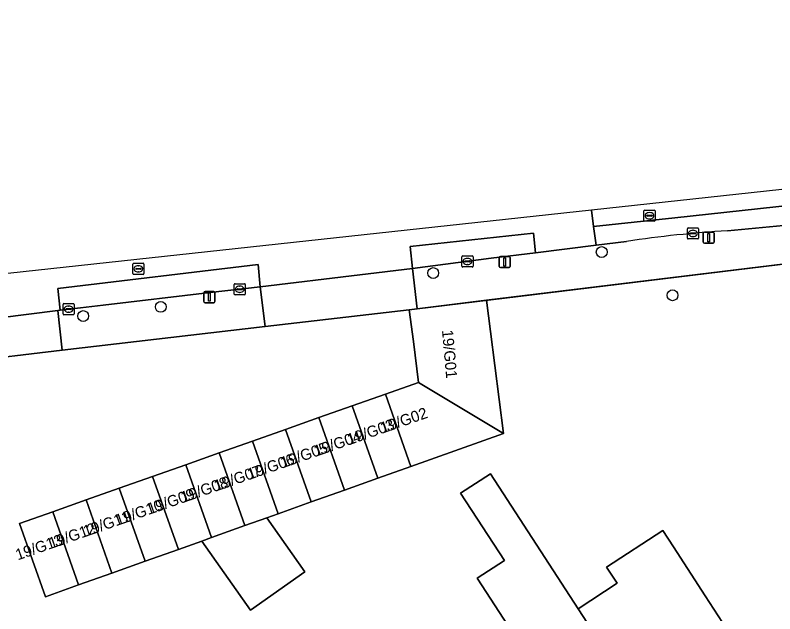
# Model space of a CAD drawing. Extents: x 161772 to 163126, y 383092 to 383917.
# Drawn here: x 162788.3 to 162856.7, y 383860.7 to 383914.6 of the extents above; entities that cross this region are included whole.
import ezdxf

# ---------------------------------------------------------------- set-up
doc = ezdxf.new("R2010")
doc.units = 0
for name, color, linetype in [('IMGEO_Boom', 7, 'Continuous'), ('IMGEO_Erf', 7, 'Continuous'), ('IMGEO_Kolk', 7, 'Continuous'), ('IMGEO_Lichtmast', 7, 'Continuous'), ('IMGEO_Muur', 7, 'Continuous'), ('IMGEO_Pand', 7, 'Continuous'), ('IMGEO_Pand_nummerreeks', 7, 'Continuous'), ('IMGEO_Parkeervlak_gesloten', 7, 'Continuous'), ('IMGEO_Parkeervlak_open', 7, 'Continuous'), ('IMGEO_Rijbaan_lokaal_gesloten', 7, 'Continuous'), ('IMGEO_Rijbaan_lokaal_open', 7, 'Continuous'), ('IMGEO_Rioolput', 7, 'Continuous'), ('IMGEO_Voetpad_open', 7, 'Continuous')]:
    doc.layers.add(name, color=color, linetype=linetype)

msp = doc.modelspace()

# ---------------------------------------------------------------- linework, layer by layer
at = {"layer": 'IMGEO_Boom'}
for centre in [(162841.144, 383893.293), (162825.967, 383891.402), (162847.517, 383889.406), (162801.442, 383888.361), (162794.456, 383887.534)]:
    msp.add_circle(centre, 0.489, dxfattribs=at)
at = {"layer": 'IMGEO_Erf'}
msp.add_lwpolyline([(162867.537, 383893.442), (162830.76, 383888.951), (162831.122, 383886.132), (162832.3, 383876.969), (162823.964, 383873.997), (162820.972, 383872.93), (162817.98, 383871.864), (162814.989, 383870.797), (162811.997, 383869.73), (162810.985, 383869.369), (162814.407, 383864.507), (162809.507, 383861.058), (162805.126, 383867.281), (162803.021, 383866.53), (162800.03, 383865.464), (162797.038, 383864.397), (162794.046, 383863.33), (162791.055, 383862.264), (162788.722, 383868.863), (162791.717, 383869.921), (162794.712, 383870.98), (162797.706, 383872.038), (162800.701, 383873.096), (162803.696, 383874.155), (162806.69, 383875.213), (162809.685, 383876.271), (162812.68, 383877.33), (162815.675, 383878.388), (162818.67, 383879.446), (162821.664, 383880.505), (162824.659, 383881.563), (162824.186, 383885.24), (162823.818, 383888.103), (162810.853, 383886.588), (162792.575, 383884.453), (162783.51, 383883.394)], dxfattribs=at)
msp.add_lwpolyline([(162831.088, 383854.748), (162830.499, 383855.653), (162833.886, 383857.855), (162829.936, 383863.924), (162832.384, 383865.517), (162828.438, 383871.579), (162831.114, 383873.321), (162839.012, 383861.188), (162842.526, 383863.473), (162841.583, 383864.924), (162846.647, 383868.217), (162847.59, 383866.766), (162850.463, 383862.348), (162853.188, 383858.156), (162847.873, 383854.7), (162847.719, 383853.973), (162846.038, 383852.879), (162845.314, 383853.033), (162844.616, 383852.579), (162836.124, 383847.057), (162833.418, 383851.219), (162832.138, 383851.151), (162830.522, 383853.635)], close=True, dxfattribs=at)
at = {"layer": 'IMGEO_Kolk'}
for p, q in [((162848.854, 383894.547), (162848.854, 383895.399)), ((162848.929, 383895.473), (162849.781, 383895.473)), ((162849.113, 383894.967), (162849.113, 383894.979)), ((162849.551, 383894.93), (162849.153, 383894.93)), ((162849.156, 383895.016), (162849.554, 383895.016)), ((162849.342, 383895.253), (162849.367, 383895.253)), ((162849.597, 383894.979), (162849.597, 383894.967)), ((162849.855, 383895.399), (162849.855, 383894.547)), ((162849.781, 383894.473), (162848.929, 383894.473)), ((162849.365, 383894.693), (162849.34, 383894.693)), ((162828.551, 383892.025), (162828.551, 383892.877)), ((162828.626, 383892.951), (162829.478, 383892.951)), ((162829.552, 383892.877), (162829.552, 383892.025)), ((162828.81, 383892.445), (162828.81, 383892.457)), ((162829.248, 383892.408), (162828.85, 383892.408)), ((162828.853, 383892.494), (162829.251, 383892.494)), ((162829.062, 383892.171), (162829.037, 383892.171)), ((162829.039, 383892.731), (162829.064, 383892.731)), ((162829.294, 383892.457), (162829.294, 383892.445)), ((162829.478, 383891.951), (162828.626, 383891.951)), ((162808.05, 383889.519), (162808.05, 383890.371)), ((162808.125, 383890.445), (162808.977, 383890.445)), ((162808.538, 383890.225), (162808.563, 383890.225)), ((162809.051, 383890.371), (162809.051, 383889.519)), ((162808.977, 383889.445), (162808.125, 383889.445)), ((162808.309, 383889.939), (162808.309, 383889.951)), ((162808.747, 383889.902), (162808.349, 383889.902)), ((162808.352, 383889.988), (162808.75, 383889.988)), ((162808.561, 383889.665), (162808.536, 383889.665)), ((162808.793, 383889.951), (162808.793, 383889.939)), ((162792.64, 383887.733), (162792.64, 383888.585)), ((162792.715, 383888.659), (162793.567, 383888.659)), ((162792.899, 383888.153), (162792.899, 383888.165)), ((162793.337, 383888.116), (162792.939, 383888.116)), ((162792.942, 383888.202), (162793.34, 383888.202)), ((162793.128, 383888.439), (162793.153, 383888.439)), ((162793.383, 383888.165), (162793.383, 383888.153)), ((162793.641, 383888.585), (162793.641, 383887.733)), ((162793.567, 383887.659), (162792.715, 383887.659)), ((162793.151, 383887.879), (162793.126, 383887.879))]:
    msp.add_line(p, q, dxfattribs=at)
for points in [[(162848.854, 383894.547), (162848.854, 383895.399)], [(162848.929, 383895.473), (162849.781, 383895.473)], [(162849.855, 383895.399), (162849.855, 383894.547)], [(162849.781, 383894.473), (162848.929, 383894.473)], [(162828.551, 383892.025), (162828.551, 383892.877)], [(162828.626, 383892.951), (162829.478, 383892.951)], [(162829.552, 383892.877), (162829.552, 383892.025)], [(162829.478, 383891.951), (162828.626, 383891.951)], [(162808.05, 383889.519), (162808.05, 383890.371)], [(162808.125, 383890.445), (162808.977, 383890.445)], [(162809.051, 383890.371), (162809.051, 383889.519)], [(162808.977, 383889.445), (162808.125, 383889.445)], [(162792.64, 383887.733), (162792.64, 383888.585)], [(162792.715, 383888.659), (162793.567, 383888.659)], [(162793.641, 383888.585), (162793.641, 383887.733)], [(162793.567, 383887.659), (162792.715, 383887.659)]]:
    msp.add_lwpolyline(points, dxfattribs=at)
for centre, radius, start, end in [((162848.931, 383895.397), 0.0765, 91.55205, 178.44795), ((162848.931, 383895.397), 0.0765, 91.55205, 178.44795), ((162849.153, 383894.976), 0.0403, 85.87752, 175.75265), ((162849.15, 383894.966), 0.0366, 178.93798, 274.71019), ((162849.554, 383894.973), 0.043, 264.86636, 352.45326), ((162849.558, 383894.978), 0.0386, 1.73085, 96.63898), ((162849.779, 383895.397), 0.0765, 1.55205, 88.44795), ((162849.779, 383895.397), 0.0765, 1.55205, 88.44795), ((162848.931, 383894.549), 0.0765, 181.55205, 268.44795), ((162848.931, 383894.549), 0.0765, 181.55205, 268.44795), ((162849.779, 383894.549), 0.0765, 271.55205, 358.44795), ((162849.779, 383894.549), 0.0765, 271.55205, 358.44795), ((162828.628, 383892.875), 0.0765, 91.55205, 178.44795), ((162828.628, 383892.875), 0.0765, 91.55205, 178.44795), ((162829.476, 383892.875), 0.0765, 1.55205, 88.44795), ((162829.476, 383892.875), 0.0765, 1.55205, 88.44795), ((162828.85, 383892.454), 0.0403, 85.87752, 175.75265), ((162828.847, 383892.444), 0.0366, 178.93798, 274.71019), ((162829.251, 383892.451), 0.043, 264.86636, 352.45326), ((162829.255, 383892.456), 0.0386, 1.73085, 96.63898), ((162828.628, 383892.027), 0.0765, 181.55205, 268.44795), ((162828.628, 383892.027), 0.0765, 181.55205, 268.44795), ((162829.476, 383892.027), 0.0765, 271.55205, 358.44795), ((162829.476, 383892.027), 0.0765, 271.55205, 358.44795), ((162808.127, 383890.369), 0.0765, 91.55205, 178.44795), ((162808.127, 383890.369), 0.0765, 91.55205, 178.44795), ((162808.975, 383890.369), 0.0765, 1.55205, 88.44795), ((162808.975, 383890.369), 0.0765, 1.55205, 88.44795), ((162808.127, 383889.521), 0.0765, 181.55205, 268.44795), ((162808.127, 383889.521), 0.0765, 181.55205, 268.44795), ((162808.349, 383889.948), 0.0403, 85.87752, 175.75265), ((162808.346, 383889.938), 0.0366, 178.93798, 274.71019), ((162808.75, 383889.945), 0.043, 264.86636, 352.45326), ((162808.754, 383889.95), 0.0386, 1.73085, 96.63898), ((162808.975, 383889.521), 0.0765, 271.55205, 358.44795), ((162808.975, 383889.521), 0.0765, 271.55205, 358.44795), ((162792.717, 383888.583), 0.0765, 91.55205, 178.44795), ((162792.717, 383888.583), 0.0765, 91.55205, 178.44795), ((162792.939, 383888.162), 0.0403, 85.87752, 175.75265), ((162792.936, 383888.152), 0.0366, 178.93798, 274.71019), ((162793.34, 383888.159), 0.043, 264.86636, 352.45326), ((162793.344, 383888.164), 0.0386, 1.73085, 96.63898), ((162793.565, 383888.583), 0.0765, 1.55205, 88.44795), ((162793.565, 383888.583), 0.0765, 1.55205, 88.44795), ((162792.717, 383887.735), 0.0765, 181.55205, 268.44795), ((162792.717, 383887.735), 0.0765, 181.55205, 268.44795), ((162793.565, 383887.735), 0.0765, 271.55205, 358.44795), ((162793.565, 383887.735), 0.0765, 271.55205, 358.44795)]:
    msp.add_arc(centre, radius, start, end, dxfattribs=at)
for centre, major_axis, ratio, start_param, end_param in [((162849.341, 383894.973), (-0.387, 0.002), 0.722429, 4.712389, 7.853982), ((162849.366, 383894.973), (-0.39, 0.002), 0.717154, 1.570796, 4.712389), ((162829.038, 383892.451), (-0.387, 0.002), 0.722429, 4.712389, 7.853982), ((162829.063, 383892.451), (-0.39, 0.002), 0.717154, 1.570796, 4.712389), ((162808.537, 383889.945), (-0.387, 0.002), 0.722429, 4.712389, 7.853982), ((162808.562, 383889.945), (-0.39, 0.002), 0.717154, 1.570796, 4.712389), ((162793.127, 383888.159), (-0.387, 0.002), 0.722429, 4.712389, 7.853982), ((162793.152, 383888.159), (-0.39, 0.002), 0.717154, 1.570796, 4.712389)]:
    msp.add_ellipse(centre, major_axis=major_axis, ratio=ratio, start_param=start_param, end_param=end_param, dxfattribs=at)
at = {"layer": 'IMGEO_Lichtmast'}
for p, q in [((162850.285, 383894.195), (162850.285, 383894.995)), ((162850.285, 383894.995), (162850.285, 383894.195)), ((162850.385, 383895.095), (162851.175, 383895.095)), ((162851.175, 383895.095), (162850.385, 383895.095)), ((162851.275, 383894.995), (162851.275, 383894.195)), ((162851.275, 383894.195), (162851.275, 383894.995)), ((162851.175, 383894.095), (162850.385, 383894.095)), ((162850.385, 383894.095), (162851.175, 383894.095)), ((162832.02, 383892.897), (162832.81, 383892.897)), ((162832.81, 383892.897), (162832.02, 383892.897)), ((162831.92, 383891.997), (162831.92, 383892.797)), ((162831.92, 383892.797), (162831.92, 383891.997)), ((162832.91, 383892.797), (162832.91, 383891.997)), ((162832.91, 383891.997), (162832.91, 383892.797)), ((162832.81, 383891.897), (162832.02, 383891.897)), ((162832.02, 383891.897), (162832.81, 383891.897)), ((162805.326, 383888.836), (162805.326, 383889.636)), ((162805.326, 383889.636), (162805.326, 383888.836)), ((162805.426, 383889.736), (162806.216, 383889.736)), ((162806.216, 383889.736), (162805.426, 383889.736)), ((162806.316, 383889.636), (162806.316, 383888.836)), ((162806.316, 383888.836), (162806.316, 383889.636)), ((162806.216, 383888.736), (162805.426, 383888.736)), ((162805.426, 383888.736), (162806.216, 383888.736))]:
    msp.add_line(p, q, dxfattribs=at)
for points in [[(162850.705, 383894.97), (162850.855, 383894.97), (162850.855, 383894.22), (162850.705, 383894.22), (162850.705, 383894.97)], [(162832.34, 383892.772), (162832.49, 383892.772), (162832.49, 383892.022), (162832.34, 383892.022), (162832.34, 383892.772)], [(162805.746, 383889.611), (162805.896, 383889.611), (162805.896, 383888.861), (162805.746, 383888.861), (162805.746, 383889.611)]]:
    msp.add_lwpolyline(points, dxfattribs=at)
for centre, start, end in [((162850.385, 383894.995), 90, 180), ((162850.385, 383894.995), 90, 180), ((162851.175, 383894.995), 0, 90), ((162851.175, 383894.995), 360, 90), ((162850.385, 383894.195), 180, 270), ((162850.385, 383894.195), 180, 270), ((162851.175, 383894.195), 270, 0), ((162851.175, 383894.195), 270, 0), ((162832.02, 383892.797), 90, 180), ((162832.02, 383892.797), 90, 180), ((162832.81, 383892.797), 0, 90), ((162832.81, 383892.797), 360, 90), ((162832.02, 383891.997), 180, 270), ((162832.02, 383891.997), 180, 270), ((162832.81, 383891.997), 270, 0), ((162832.81, 383891.997), 270, 0), ((162805.426, 383889.636), 90, 180), ((162805.426, 383889.636), 90, 180), ((162806.216, 383889.636), 0, 90), ((162806.216, 383889.636), 360, 90), ((162805.426, 383888.836), 180, 270), ((162805.426, 383888.836), 180, 270), ((162806.216, 383888.836), 270, 0), ((162806.216, 383888.836), 270, 0)]:
    msp.add_arc(centre, 0.1, start, end, dxfattribs=at)
at = {"layer": 'IMGEO_Muur'}
for points in [[(162824.524, 383888.189), (162867.537, 383893.442)], [(162823.818, 383888.103), (162824.524, 383888.189)]]:
    msp.add_lwpolyline(points, dxfattribs=at)
at = {"layer": 'IMGEO_Pand'}
for points in [[(162831.122, 383886.132), (162830.76, 383888.951), (162824.524, 383888.189), (162823.818, 383888.103), (162824.186, 383885.24), (162824.659, 383881.563), (162832.3, 383876.969)], [(162821.664, 383880.505), (162823.964, 383873.997), (162832.3, 383876.969), (162824.659, 383881.563)], [(162821.664, 383880.505), (162818.67, 383879.446), (162820.972, 383872.93), (162823.964, 383873.997)], [(162818.67, 383879.446), (162815.675, 383878.388), (162817.98, 383871.864), (162820.972, 383872.93)], [(162812.68, 383877.33), (162814.989, 383870.797), (162817.98, 383871.864), (162815.675, 383878.388)], [(162814.989, 383870.797), (162812.68, 383877.33), (162809.685, 383876.271), (162811.997, 383869.73)], [(162809.685, 383876.271), (162806.69, 383875.213), (162809.005, 383868.664), (162810.985, 383869.369), (162811.997, 383869.73)], [(162809.005, 383868.664), (162806.69, 383875.213), (162803.696, 383874.155), (162806.013, 383867.597)], [(162803.696, 383874.155), (162800.701, 383873.096), (162803.021, 383866.53), (162805.126, 383867.281), (162806.013, 383867.597)], [(162800.03, 383865.464), (162803.021, 383866.53), (162800.701, 383873.096), (162797.706, 383872.038)], [(162839.012, 383861.188), (162831.114, 383873.321), (162828.438, 383871.579), (162832.384, 383865.517), (162829.936, 383863.924), (162833.886, 383857.855), (162830.499, 383855.653), (162831.088, 383854.748), (162830.522, 383853.635), (162832.138, 383851.151), (162833.418, 383851.219), (162836.124, 383847.057), (162844.616, 383852.579)], [(162800.03, 383865.464), (162797.706, 383872.038), (162794.712, 383870.98), (162797.038, 383864.397)], [(162794.046, 383863.33), (162797.038, 383864.397), (162794.712, 383870.98), (162791.717, 383869.921)], [(162794.046, 383863.33), (162791.717, 383869.921), (162788.722, 383868.863), (162791.055, 383862.264)], [(162810.985, 383869.369), (162809.005, 383868.664), (162806.013, 383867.597), (162805.126, 383867.281), (162809.507, 383861.058), (162814.407, 383864.507)], [(162850.463, 383862.348), (162847.59, 383866.766), (162846.647, 383868.217), (162841.583, 383864.924), (162842.526, 383863.473), (162839.012, 383861.188), (162844.616, 383852.579), (162845.314, 383853.033), (162846.038, 383852.879), (162847.719, 383853.973), (162847.873, 383854.7), (162853.188, 383858.156)]]:
    msp.add_lwpolyline(points, close=True, dxfattribs=at)
at = {"layer": 'IMGEO_Parkeervlak_gesloten'}
for points in [[(162876.87, 383897.585), (162876.655, 383899.531), (162847.736, 383896.389), (162840.409, 383895.593), (162840.631, 383893.904), (162843.375, 383894.253)], [(162852.457, 383895.207), (162859.389, 383895.878)]]:
    msp.add_lwpolyline(points, dxfattribs=at)
msp.add_arc((162858.525, 383793.729), 101.66, 93.42225, 98.5708, dxfattribs=at)
at = {"layer": 'IMGEO_Parkeervlak_open'}
for points in [[(162835.007, 383895.006), (162823.905, 383893.799), (162824.1, 383891.815), (162831.199, 383892.74), (162835.19, 383893.233)], [(162810.383, 383890.154), (162810.194, 383892.166), (162792.185, 383890.021), (162792.393, 383888.071), (162794.224, 383888.287), (162796.267, 383888.526), (162805.898, 383889.652)]]:
    msp.add_lwpolyline(points, close=True, dxfattribs=at)
at = {"layer": 'IMGEO_Rijbaan_lokaal_gesloten'}
msp.add_lwpolyline([(163018.11, 383914.62), (162939.758, 383907.106), (162878.376, 383901.219), (162840.215, 383897.073), (162840.409, 383895.593), (162847.736, 383896.389), (162876.655, 383899.531), (163018.868, 383912.99), (163018.11, 383914.62)], dxfattribs=at)
at = {"layer": 'IMGEO_Rijbaan_lokaal_open'}
msp.add_lwpolyline([(162781.708, 383886.718), (162792.157, 383888.043), (162792.393, 383888.071), (162792.185, 383890.021), (162810.194, 383892.166), (162810.383, 383890.154), (162819.354, 383891.246), (162824.1, 383891.815), (162823.905, 383893.799), (162835.007, 383895.006), (162835.19, 383893.233), (162840.631, 383893.904), (162840.409, 383895.593), (162840.215, 383897.073), (162728.725, 383884.959), (162670.009, 383876.596), (162610.925, 383864.772)], dxfattribs=at)
at = {"layer": 'IMGEO_Rioolput'}
for p, q in [((162844.945, 383896.145), (162844.945, 383896.997)), ((162845.02, 383897.071), (162845.872, 383897.071)), ((162845.946, 383896.997), (162845.946, 383896.145)), ((162845.204, 383896.565), (162845.204, 383896.577)), ((162845.642, 383896.528), (162845.244, 383896.528)), ((162845.247, 383896.614), (162845.645, 383896.614)), ((162845.456, 383896.291), (162845.431, 383896.291)), ((162845.433, 383896.851), (162845.458, 383896.851)), ((162845.688, 383896.577), (162845.688, 383896.565)), ((162845.872, 383896.071), (162845.02, 383896.071)), ((162798.921, 383891.361), (162798.921, 383892.213)), ((162798.996, 383892.287), (162799.848, 383892.287)), ((162799.922, 383892.213), (162799.922, 383891.361)), ((162799.18, 383891.781), (162799.18, 383891.793)), ((162799.618, 383891.744), (162799.22, 383891.744)), ((162799.223, 383891.83), (162799.621, 383891.83)), ((162799.432, 383891.507), (162799.407, 383891.507)), ((162799.409, 383892.067), (162799.434, 383892.067)), ((162799.664, 383891.793), (162799.664, 383891.781)), ((162799.848, 383891.287), (162798.996, 383891.287))]:
    msp.add_line(p, q, dxfattribs=at)
for points in [[(162844.945, 383896.145), (162844.945, 383896.997)], [(162845.02, 383897.071), (162845.872, 383897.071)], [(162845.946, 383896.997), (162845.946, 383896.145)], [(162845.872, 383896.071), (162845.02, 383896.071)], [(162798.921, 383891.361), (162798.921, 383892.213)], [(162798.996, 383892.287), (162799.848, 383892.287)], [(162799.922, 383892.213), (162799.922, 383891.361)], [(162799.848, 383891.287), (162798.996, 383891.287)]]:
    msp.add_lwpolyline(points, dxfattribs=at)
for centre, radius, start, end in [((162845.022, 383896.995), 0.0765, 91.55205, 178.44795), ((162845.022, 383896.995), 0.0765, 91.55205, 178.44795), ((162845.87, 383896.995), 0.0765, 1.55205, 88.44795), ((162845.87, 383896.995), 0.0765, 1.55205, 88.44795), ((162845.244, 383896.574), 0.0403, 85.87752, 175.75265), ((162845.241, 383896.564), 0.0366, 178.93798, 274.71019), ((162845.645, 383896.571), 0.043, 264.86636, 352.45326), ((162845.649, 383896.576), 0.0386, 1.73085, 96.63898), ((162845.022, 383896.147), 0.0765, 181.55205, 268.44795), ((162845.022, 383896.147), 0.0765, 181.55205, 268.44795), ((162845.87, 383896.147), 0.0765, 271.55205, 358.44795), ((162845.87, 383896.147), 0.0765, 271.55205, 358.44795), ((162798.998, 383892.211), 0.0765, 91.55205, 178.44795), ((162798.998, 383892.211), 0.0765, 91.55205, 178.44795), ((162799.846, 383892.211), 0.0765, 1.55205, 88.44795), ((162799.846, 383892.211), 0.0765, 1.55205, 88.44795), ((162799.22, 383891.79), 0.0403, 85.87752, 175.75265), ((162799.217, 383891.78), 0.0366, 178.93798, 274.71019), ((162799.621, 383891.787), 0.043, 264.86636, 352.45326), ((162799.625, 383891.792), 0.0386, 1.73085, 96.63898), ((162798.998, 383891.363), 0.0765, 181.55205, 268.44795), ((162798.998, 383891.363), 0.0765, 181.55205, 268.44795), ((162799.846, 383891.363), 0.0765, 271.55205, 358.44795), ((162799.846, 383891.363), 0.0765, 271.55205, 358.44795)]:
    msp.add_arc(centre, radius, start, end, dxfattribs=at)
for centre, major_axis, ratio, start_param, end_param in [((162845.432, 383896.571), (-0.387, 0.002), 0.722429, 4.712389, 7.853982), ((162845.457, 383896.571), (-0.39, 0.002), 0.717154, 1.570796, 4.712389), ((162799.408, 383891.787), (-0.387, 0.002), 0.722429, 4.712389, 7.853982), ((162799.433, 383891.787), (-0.39, 0.002), 0.717154, 1.570796, 4.712389)]:
    msp.add_ellipse(centre, major_axis=major_axis, ratio=ratio, start_param=start_param, end_param=end_param, dxfattribs=at)
at = {"layer": 'IMGEO_Voetpad_open'}
for points in [[(162843.375, 383894.253), (162840.631, 383893.904), (162835.19, 383893.233), (162831.199, 383892.74), (162824.1, 383891.815), (162824.524, 383888.189), (162830.76, 383888.951), (162867.537, 383893.442), (162867.439, 383893.662), (162874.413, 383894.303), (162881.094, 383894.924), (162882.873, 383895.09), (162894.808, 383896.234), (162909.327, 383897.67)], [(162859.389, 383895.878), (162852.457, 383895.207)]]:
    msp.add_lwpolyline(points, dxfattribs=at)
for points in [[(162824.524, 383888.189), (162824.1, 383891.815), (162819.354, 383891.246), (162810.383, 383890.154), (162810.853, 383886.588), (162823.818, 383888.103)], [(162810.383, 383890.154), (162805.898, 383889.652), (162796.267, 383888.526), (162794.224, 383888.287), (162792.393, 383888.071), (162792.157, 383888.043), (162792.575, 383884.453), (162810.853, 383886.588)], [(162792.157, 383888.043), (162781.708, 383886.718), (162783.51, 383883.394), (162792.575, 383884.453)]]:
    msp.add_lwpolyline(points, close=True, dxfattribs=at)
msp.add_arc((162858.525, 383793.729), 101.66, 93.42225, 98.5708, dxfattribs=at)

# ---------------------------------------------------------------- texts
at = {"layer": 'IMGEO_Pand_nummerreeks'}
for s, rotation, p in [('19/G01', 275.04182, (162826.758, 383886.251)), ('19/G02', 19.17901, (162821.415, 383876.961)), ('19/G03', 19.17901, (162818.427, 383875.921)), ('19/G04', 19.17901, (162815.432, 383874.879)), ('19/G05', 19.17901, (162812.437, 383873.838)), ('19/G06', 19.17901, (162809.442, 383872.796)), ('19/G07', 19.1769, (162806.447, 383871.754)), ('19/G08', 19.17901, (162803.456, 383870.714)), ('19/G09', 19.1769, (162800.455, 383869.67)), ('19/G10', 19.17901, (162797.552, 383868.66)), ('19/G11', 19.17901, (162794.659, 383867.654)), ('19/G12', 19.17901, (162791.554, 383866.574)), ('19/G13', 19.17901, (162788.565, 383865.534))]:
    msp.add_text(s, height=1, rotation=rotation, dxfattribs=at).set_placement(p)

doc.saveas('drawing.dxf')
